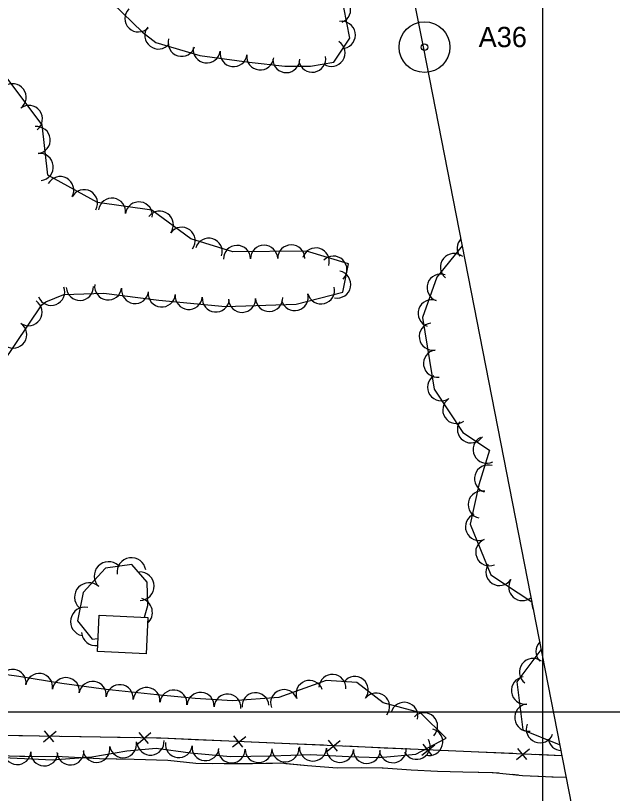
# Model space of a CAD drawing. Extents: x 353423 to 364002, y 127000 to 201942.
# Drawn here: x 362844.1 to 363020.6, y 145475.9 to 145706.1 of the extents above; entities that cross this region are included whole.
import ezdxf

# ---------------------------------------------------------------- set-up
doc = ezdxf.new("R2010")
doc.units = 0
for name, color, linetype in [('E_DTM_SlopeBottom', 7, 'Continuous'), ('E_FEN_Generic', 7, 'Continuous'), ('E_LAND_TreeLine', 7, 'Continuous'), ('E_RDWY_AsphConc', 7, 'Continuous'), ('E_RDWY_Gravel', 7, 'Continuous'), ('E_STRUCT_WingWall', 7, 'Continuous'), ('E_WTR_FlowLine', 7, 'Continuous')]:
    doc.layers.add(name, color=color, linetype=linetype)

msp = doc.modelspace()

# ---------------------------------------------------------------- linework, layer by layer
at = {"layer": 'E_DTM_SlopeBottom'}
for p, q in [((362852.37, 145491.17), (362856.16, 145494.36)), ((362852.59, 145494.42), (362855.35, 145491.18)), ((362880.37, 145490.7), (362884.16, 145493.9)), ((362880.59, 145493.96), (362883.35, 145490.72)), ((362908.3, 145489.66), (362912.18, 145492.75)), ((362908.61, 145492.91), (362911.28, 145489.6)), ((362936.28, 145488.43), (362940.15, 145491.52)), ((362936.59, 145491.68), (362939.26, 145488.37)), ((362964.25, 145487.21), (362968.13, 145490.29)), ((362964.57, 145490.45), (362967.23, 145487.14)), ((362992.23, 145485.98), (362996.1, 145489.07)), ((362992.54, 145489.22), (362995.21, 145485.92))]:
    msp.add_line(p, q, dxfattribs=at)
for points in [[(362701.23, 145495.41), (362887.09, 145492.34), (363005.71, 145487.14)], [(362841.22, 145493.1), (362851.23, 145492.93)], [(362857.85, 145492.82), (362869.22, 145492.64)], [(362869.22, 145492.64), (362879.23, 145492.47)], [(362885.85, 145492.36), (362887.09, 145492.34), (362897.21, 145491.9)], [(362897.21, 145491.9), (362907.21, 145491.46)], [(362913.82, 145491.17), (362925.19, 145490.67)], [(362925.19, 145490.67), (362935.19, 145490.23)], [(362941.8, 145489.94), (362953.16, 145489.44)], [(362953.16, 145489.44), (362963.16, 145489)], [(362969.77, 145488.71), (362981.14, 145488.21)], [(362981.14, 145488.21), (362991.14, 145487.77)], [(362997.75, 145487.49), (363005.71, 145487.14)]]:
    msp.add_lwpolyline(points, dxfattribs=at)
at = {"layer": 'E_FEN_Generic'}
for points in [[(362869.84, 145712.73), (362881.63, 145701.25), (362885.61, 145698.16), (362898.58, 145694.27), (362913.18, 145692.3), (362923.73, 145691.14), (362931.38, 145691.16), (362938.22, 145692.32), (362942.94, 145699.4), (362941.23, 145708.48)], [(362851.94, 145620.49), (362853.04, 145621.44), (362858.44, 145623.54), (362870.28, 145624), (362886.46, 145621.87), (362906.23, 145620.02), (362927.08, 145620.74), (362940.92, 145624.26), (362942.56, 145632.62), (362930.16, 145636.37), (362908.42, 145636.18), (362895.97, 145640.08), (362884.45, 145648.56), (362868.36, 145650.79), (362853.68, 145658.86), (362851.98, 145673.81), (362840.12, 145689.63)], [(362976.23, 145637.99), (362968.67, 145628.69), (362964.5, 145616.73), (362967.87, 145595.53), (362976.37, 145582.77), (362984.24, 145577.51), (362981.09, 145567.21), (362978.6, 145555.59), (362984.65, 145540.64), (362996.83, 145532.59)], [(362840.14, 145603.09), (362851.94, 145620.49)], [(362882.26, 145528.04), (362883.21, 145531.51), (362883.04, 145538.39), (362878.48, 145543.68), (362870.74, 145542.54), (362864.09, 145535.41), (362862.4, 145526.96), (362866.83, 145521.55), (362868.5, 145521.71)], [(362999.59, 145518.45), (362999.5, 145518.36), (362992.32, 145508.9), (362994.11, 145494.68), (363004.91, 145490.35), (363005.08, 145490.37)], [(362836.25, 145486.73), (362855.1, 145485.82), (362866.65, 145486.7), (362877.06, 145488.55), (362885.7, 145489.27), (362895.84, 145487.9), (362907.69, 145486.82), (362919.74, 145486.98), (362931.35, 145487.41), (362942.54, 145486.87), (362951.79, 145486.51), (362962.51, 145487.51), (362971.49, 145492.25), (362963.88, 145499.79), (362952.8, 145502.68), (362945, 145508.72), (362936, 145509.34), (362921.98, 145504.31), (362908.28, 145503.29), (362897.22, 145504.03), (362885.94, 145505.06), (362870.91, 145506.62), (362857.78, 145508.46), (362845.05, 145510.5), (362835, 145511.84)]]:
    msp.add_lwpolyline(points, dxfattribs=at)
for centre, radius, start, end in [((362939.21, 145707.87), 4.01, 292.2049, 112.1895), ((362880.48, 145705.29), 4.01, 135.7758, 315.7604), ((362940.62, 145700.41), 4.01, 280.6765, 100.6612), ((362886.37, 145700.23), 4.01, 142.1706, 322.1553), ((362893.24, 145698.06), 4.01, 163.3003, 343.285), ((362937.54, 145695.08), 4.01, 236.3213, 56.306), ((362900.65, 145696.11), 4.01, 172.3362, 352.3209), ((362908.59, 145695.04), 4.01, 172.3362, 352.3209), ((362916.48, 145694.05), 4.01, 173.7235, 353.7082), ((362924.21, 145693.24), 4.01, 180.1726, 0.1573), ((362931.87, 145693.37), 4.01, 189.6369, 9.6216), ((362843.25, 145681.95), 4.01, 306.8671, 126.8518), ((362848.07, 145675.53), 4.01, 306.8671, 126.8518), ((362850.38, 145669.29), 4.01, 276.4968, 96.4814), ((362851.29, 145661.32), 4.01, 276.4968, 96.4814), ((362857.33, 145654.46), 4.01, 331.2171, 151.2018), ((362864.37, 145650.59), 4.01, 331.2171, 151.2018), ((362872.65, 145648.08), 4.01, 352.1025, 172.0872), ((362880.6, 145646.97), 4.01, 352.1025, 172.0872), ((362886.78, 145644.24), 4.01, 323.6666, 143.6513), ((362893.24, 145639.48), 4.01, 323.6666, 143.6513), ((362901.25, 145636.23), 4.01, 342.612, 162.5966), ((362978.78, 145637.25), 4.04, 136.9492, 216.0464), ((362909.61, 145634.09), 4.01, 0.4952, 180.4799), ((362917.63, 145634.16), 4.01, 0.4952, 180.4799), ((362925.66, 145634.23), 4.01, 0.4952, 180.4799), ((362932.91, 145633.34), 4.01, 343.1911, 163.1758), ((362938.13, 145630.92), 4.01, 316.017, 136.0017), ((362973.8, 145631.66), 4.04, 50.9071, 230.8918), ((362939.23, 145626.53), 4.01, 258.9311, 78.9158), ((362969.83, 145625.6), 4.04, 70.8002, 250.7849), ((362854.67, 145624.33), 4.01, 201.293, 21.2777), ((362863.15, 145625.83), 4.01, 182.2287, 2.2133), ((362871.52, 145625.96), 4.01, 172.4907, 352.4754), ((362879.48, 145624.91), 4.01, 172.4907, 352.4754), ((362934.47, 145624.79), 4.01, 194.2804, 14.2651), ((362887.36, 145623.89), 4.01, 174.679, 354.6636), ((362895.36, 145623.15), 4.01, 174.679, 354.6636), ((362926.69, 145622.81), 4.01, 194.2804, 14.2651), ((362847.95, 145618.35), 4.01, 235.8626, 55.8473), ((362903.35, 145622.4), 4.01, 174.679, 354.6636), ((362911.09, 145622.29), 4.01, 181.9791, 1.9638), ((362919.12, 145622.57), 4.01, 181.9791, 1.9638), ((362967.18, 145617.98), 4.04, 70.8002, 250.7849), ((362843.44, 145611.71), 4.01, 235.8626, 55.8473), ((362967.53, 145611.12), 4.04, 99.0211, 279.0058), ((362968.8, 145603.14), 4.04, 99.0211, 279.0058), ((362970.01, 145596.12), 4.04, 123.6884, 303.6731), ((362974.49, 145589.4), 4.04, 123.6884, 303.6731), ((362978.81, 145583.68), 4.04, 146.2572, 326.2418), ((362983.45, 145577.67), 4.04, 116.3739, 296.3585), ((362983.86, 145569.05), 4.04, 72.9828, 252.9675), ((362982.01, 145561.38), 4.04, 77.9328, 257.9175), ((362981.2, 145554.81), 4.04, 112.0321, 292.0168), ((362984.23, 145547.32), 4.04, 112.0321, 292.0168), ((362878.4, 145541.41), 4.25, 8.3655, 188.3501), ((362871.63, 145540.23), 4.25, 47.0279, 227.0125), ((362987.25, 145541.45), 4.04, 146.5424, 326.5271), ((362880.84, 145537.22), 4.25, 271.391, 91.3757), ((362865.83, 145534), 4.25, 47.0279, 227.0125), ((362993.99, 145537), 4.04, 146.5424, 309.7377), ((362880.34, 145529.45), 4.25, 311.7976, 74.6821), ((362864.64, 145526.78), 4.25, 78.686, 258.6707), ((363000.86, 145532.16), 4.04, 174.9753, 207.1406), ((362867.88, 145523.89), 4.25, 185.2774, 277.1453), ((363002.02, 145517.91), 4.04, 135.4893, 225.3279), ((362997.18, 145511.81), 4.04, 52.8357, 232.8204), ((362843.26, 145508.63), 3.99, 352.4381, 172.4227), ((362851.1, 145507.42), 3.99, 350.9137, 170.8984), ((362937.82, 145507.12), 3.99, 356.0813, 176.0659), ((362944.46, 145506.5), 3.99, 322.1989, 142.1836), ((362994.77, 145506.36), 4.04, 97.1555, 277.1402), ((362859.02, 145506.18), 3.99, 352.0003, 171.985), ((362866.93, 145505.07), 3.99, 352.0003, 171.985), ((362874.93, 145504.1), 3.99, 354.0971, 174.0818), ((362931.05, 145505.34), 3.99, 19.7564, 199.7411), ((362882.87, 145503.28), 3.99, 354.0971, 174.0818), ((362890.84, 145502.51), 3.99, 354.7715, 174.7562), ((362898.85, 145501.82), 3.99, 356.1929, 176.1776), ((362915.07, 145501.7), 3.99, 4.2538, 184.2384), ((362923.53, 145502.64), 3.99, 19.7564, 199.7411), ((362950.77, 145501.61), 3.99, 322.1989, 142.1836), ((362906.81, 145501.29), 3.99, 356.1929, 176.1776), ((362959.08, 145498.88), 3.99, 345.3965, 165.3811), ((362995.78, 145498.35), 4.04, 97.1555, 277.1402), ((362964.94, 145495.79), 3.99, 315.2724, 135.2571), ((362999.2, 145494.91), 4.04, 158.1606, 338.1452), ((362966.48, 145491.11), 3.99, 254.4579, 74.4426), ((362962.72, 145489.98), 3.99, 207.8219, 27.8066), ((363005.67, 145492.6), 4.04, 188.3866, 266.6027), ((362868.06, 145489.08), 3.99, 190.0646, 10.0493), ((362875.92, 145490.47), 3.99, 190.0646, 10.0493), ((362884.06, 145491.23), 3.99, 184.7642, 4.7488), ((362892.43, 145490.47), 3.99, 172.3265, 352.3111), ((362900.28, 145489.59), 3.99, 174.7744, 354.7591), ((362932.08, 145489.46), 3.99, 177.2405, 357.2252), ((362844.65, 145488.42), 3.99, 177.235, 357.2197), ((362852.62, 145488.03), 3.99, 177.235, 357.2197), ((362860.33, 145488.31), 3.99, 184.3893, 4.374), ((362908.01, 145488.91), 3.99, 180.7821, 0.7668), ((362915.99, 145489.02), 3.99, 180.7821, 0.7668), ((362923.92, 145489.22), 3.99, 182.1291, 2.1138), ((362940.05, 145489.08), 3.99, 177.2405, 357.2252), ((362948.01, 145488.75), 3.99, 177.7767, 357.7614), ((362955.7, 145488.97), 3.99, 185.3398, 5.3245)]:
    msp.add_arc(centre, radius, start, end, dxfattribs=at)
at = {"layer": 'E_LAND_TreeLine'}
for p, q in [((363000, 145000), (363000, 148000)), ((363000, 143500), (363000, 146000)), ((359000, 145500), (363500, 145500)), ((359000, 145500), (363000, 145500))]:
    msp.add_line(p, q, dxfattribs=at)
at = {"layer": 'E_RDWY_AsphConc'}
for radius in [7.5, 7.5, 0.96, 0.96]:
    msp.add_circle((362965.06, 145696.78), radius, dxfattribs=at)
at = {"layer": 'E_RDWY_Gravel'}
for points in [[(362964.83, 145696.34), (362614.4, 147456.22)], [(363311, 143924.99), (362964.83, 145696.34)]]:
    msp.add_lwpolyline(points, dxfattribs=at)
at = {"layer": 'E_STRUCT_WingWall'}
for points in [[(363006.98, 145480.63), (363003.08, 145480.66), (362994.05, 145481.14), (362985.38, 145482.02), (362976.35, 145482.17), (362968.87, 145482.41), (362961.1, 145482.74), (362952.86, 145483.33), (362946.41, 145483.47), (362939.21, 145483.4), (362930.49, 145484.02), (362922.47, 145484.87), (362914.17, 145484.64), (362905.8, 145484.69), (362897.47, 145484.71), (362889.19, 145485.67), (362879.17, 145485.95), (362868.93, 145486.14), (362857.92, 145486.72), (362846.92, 145486.78), (362837.67, 145486.98)], [(362873.88, 145486.05), (362868.93, 145486.14), (362857.92, 145486.72), (362846.92, 145486.78), (362845.32, 145486.81)], [(362902.39, 145484.7), (362897.47, 145484.71), (362889.19, 145485.67), (362879.17, 145485.95), (362873.88, 145486.05)], [(362908.31, 145484.68), (362906.34, 145484.69)], [(362914.22, 145484.64), (362914.17, 145484.64), (362912.25, 145484.65)], [(362920.12, 145484.8), (362918.16, 145484.75)], [(362952.57, 145483.34), (362946.41, 145483.47), (362939.21, 145483.4), (362930.49, 145484.02), (362924.05, 145484.7)], [(362981.11, 145482.09), (362976.35, 145482.17), (362968.87, 145482.41), (362961.1, 145482.74), (362952.86, 145483.33), (362952.57, 145483.34)], [(362987.02, 145481.86), (362985.38, 145482.02), (362985.06, 145482.03)], [(362992.9, 145481.26), (362990.94, 145481.46)], [(362998.8, 145480.89), (362996.83, 145481)], [(363006.98, 145480.63), (363003.08, 145480.66), (363002.73, 145480.68)]]:
    msp.add_lwpolyline(points, dxfattribs=at)
at = {"layer": 'E_WTR_FlowLine'}
msp.add_lwpolyline([(362882.76, 145517.22), (362868.33, 145517.86), (362868.81, 145528.64), (362883.25, 145527.99)], close=True, dxfattribs=at)

# ---------------------------------------------------------------- texts
at = {"layer": 'E_RDWY_AsphConc'}
msp.add_text('A36', height=6, dxfattribs=at).set_placement((362981.06, 145696.78))
msp.add_text('A36', height=6, dxfattribs=at).set_placement((362981.06, 145696.78))

doc.saveas('drawing.dxf')
